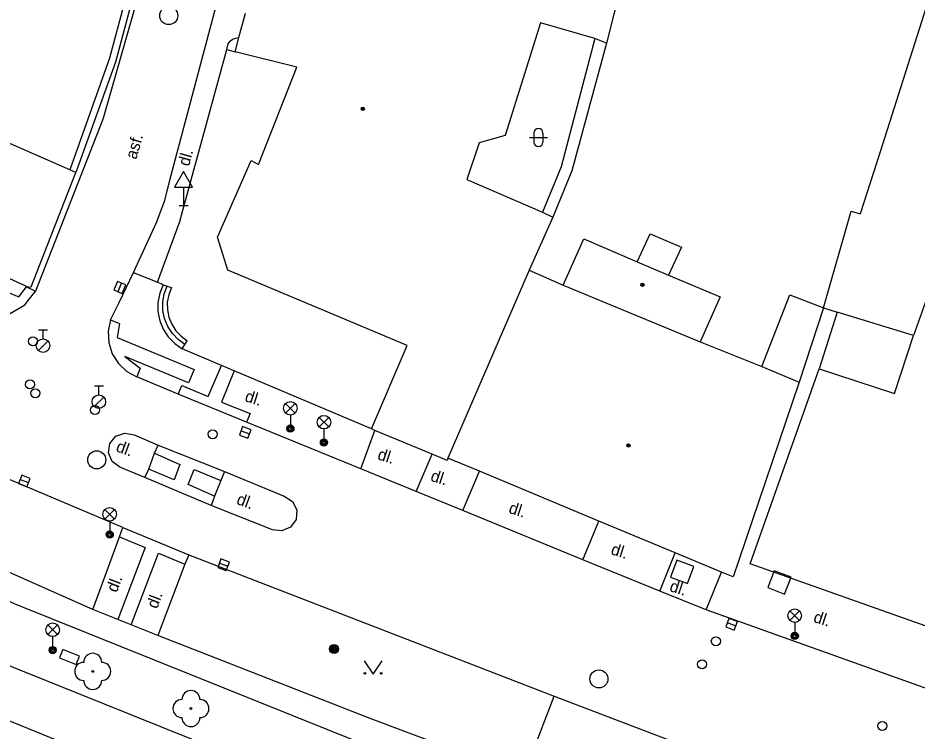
# Model space of a CAD drawing. Extents: x -600309 to -598967, y -1161267 to -1160292.
# Drawn here: x -600066.84 to -600017.03, y -1161133.25 to -1161093.74 of the extents above; entities that cross this region are included whole.
import ezdxf

# ---------------------------------------------------------------- set-up
doc = ezdxf.new("R2010")
doc.units = 0
for name, color, linetype in [('Level 10', 7, 'Continuous'), ('Level 11', 7, 'Continuous'), ('Level 13', 7, 'Continuous'), ('Level 22', 7, 'Continuous'), ('Level 24', 7, 'Continuous'), ('Level 25', 7, 'Continuous'), ('Level 26', 7, 'Continuous'), ('Level 27', 7, 'Continuous'), ('Level 28', 7, 'Continuous'), ('Level 33', 7, 'Continuous'), ('Level 34', 7, 'Continuous'), ('Level 36', 7, 'Continuous'), ('Level 39', 7, 'Continuous'), ('Level 40', 7, 'Continuous'), ('Level 5', 7, 'Continuous'), ('Level 51', 7, 'Continuous'), ('Level 54', 7, 'Continuous'), ('Level 7', 7, 'Continuous'), ('Level 9', 7, 'Continuous')]:
    doc.layers.add(name, color=color, linetype=linetype)

msp = doc.modelspace()

# ---------------------------------------------------------------- linework, layer by layer
at = {"layer": 'Level 10'}
for points in [[(-600060.45, -1161107.85), (-600059.17, -1161105.08), (-600058.8447, -1161104.2356), (-600058.7, -1161103.86), (-600058.43, -1161102.7199), (-600056.04, -1161093.77), (-600054.487, -1161087.8088), (-600053.44, -1161083.79), (-600050.384, -1161072.428), (-600050.36, -1161072.34)], [(-600056.67, -1161080.21), (-600062.1112, -1161099.2307), (-600062.1599, -1161099.4)], [(-600062.1599, -1161099.4), (-600065.88, -1161108.88)], [(-600061.23, -1161109.5), (-600060.45, -1161107.85)], [(-600069.2, -1161110.06), (-600068.26, -1161110.27), (-600067.31, -1161110.13), (-600066.4699, -1161109.64), (-600065.88, -1161108.88)], [(-600061.71, -1161110.4699), (-600061.23, -1161109.5)], [(-600061.71, -1161110.47), (-600061.84, -1161111.09), (-600061.81, -1161111.73), (-600061.62, -1161112.34), (-600061.28, -1161112.88), (-600060.82, -1161113.32), (-600060.26, -1161113.63)], [(-600061.03, -1161121.96), (-600067.28, -1161119.33), (-600080.71, -1161113.39)], [(-600057.96, -1161114.59), (-600060.26, -1161113.63)], [(-600054.18, -1161116.14), (-600057.96, -1161114.59)], [(-600047.85, -1161118.7199), (-600054.18, -1161116.14)], [(-600061.2, -1161118.63), (-600061.62, -1161118.32), (-600061.82, -1161117.84), (-600061.75, -1161117.32), (-600061.42, -1161116.9099), (-600060.92, -1161116.74), (-600060.4099, -1161116.84), (-600059.07, -1161117.4)], [(-600059.07, -1161117.4), (-600055.4, -1161118.87)], [(-600059.81, -1161119.2), (-600061.2, -1161118.63)], [(-600056.14, -1161120.75), (-600059.81, -1161119.2)], [(-600055.4, -1161118.87), (-600052.09, -1161120.24), (-600051.64, -1161120.52), (-600051.39, -1161120.99), (-600051.43, -1161121.52), (-600051.74, -1161121.95), (-600052.2199, -1161122.1599), (-600052.75, -1161122.09), (-600056.14, -1161120.75)], [(-600044.78, -1161119.9699), (-600047.85, -1161118.7199)], [(-600042.19, -1161121.02), (-600044.78, -1161119.9699)], [(-600035.54, -1161123.76), (-600042.19, -1161121.02)], [(-600061.03, -1161121.96), (-600057.37, -1161123.48)], [(-600057.37, -1161123.48), (-600037.14, -1161131.31)], [(-600031.29, -1161125.5), (-600035.54, -1161123.76)], [(-600028.7199, -1161126.53), (-600031.29, -1161125.5)], [(-600016.1599, -1161131.01), (-600028.7199, -1161126.53)], [(-600037.14, -1161131.31), (-600029.82, -1161134.1)]]:
    msp.add_lwpolyline(points, dxfattribs=at)
at = {"layer": 'Level 11'}
for points in [[(-599992.38, -1161153.1), (-600001.23, -1161150.93), (-600010.01, -1161148.49), (-600025.63, -1161142.54), (-600047.8, -1161133.93), (-600066.9099, -1161126.25), (-600071.24, -1161124.36), (-600084.2199, -1161118.67), (-600093.96, -1161114.55), (-600106.27, -1161109.6599), (-600141.52, -1161095.62), (-600170.63, -1161084.1), (-600197.34, -1161074.45), (-600220.27, -1161066.13)], [(-600055.27, -1161095.49), (-600055.19, -1161095.18)], [(-600055.19, -1161095.18), (-600055.09, -1161095.03), (-600054.95, -1161094.92), (-600054.78, -1161094.85), (-600054.6, -1161094.83)], [(-600070.2199, -1161107.76), (-600066.79, -1161109.19), (-600066.37, -1161108.64), (-600065.88, -1161108.88)], [(-600060.45, -1161107.85), (-600059.11, -1161108.37)], [(-600058.8, -1161108.52), (-600058.99, -1161108.99), (-600059.09, -1161109.5), (-600059.09, -1161110.01), (-600058.99, -1161110.51), (-600058.8, -1161110.98), (-600058.52, -1161111.4099), (-600058.1599, -1161111.78), (-600057.74, -1161112.07)], [(-600057.59, -1161111.83), (-600057.9699, -1161111.56), (-600058.29, -1161111.2199), (-600058.54, -1161110.83), (-600058.7199, -1161110.39), (-600058.81, -1161109.95), (-600058.82, -1161109.48), (-600058.74, -1161109.03), (-600058.58, -1161108.6)], [(-600058.8, -1161108.52), (-600058.58, -1161108.6)], [(-600058.58, -1161108.6), (-600058.34, -1161108.68)], [(-600058.34, -1161108.68), (-600058.49, -1161109.07), (-600058.57, -1161109.49), (-600058.56, -1161109.9099), (-600058.48, -1161110.32), (-600058.32, -1161110.71), (-600058.09, -1161111.07), (-600057.8, -1161111.37), (-600057.46, -1161111.62)], [(-600061.71, -1161110.4699), (-600061.2199, -1161110.67), (-600061.34, -1161111.45), (-600057.08, -1161113.21), (-600057.4, -1161113.96), (-600060.92, -1161112.49), (-600060.07, -1161113.15), (-600060.26, -1161113.63)], [(-600057.59, -1161111.83), (-600057.46, -1161111.62)], [(-600057.74, -1161112.07), (-600057.59, -1161111.83)], [(-600057.96, -1161114.59), (-600057.76, -1161114.1), (-600056.3, -1161114.7199), (-600055.57, -1161112.99)], [(-600054.86, -1161113.29), (-600055.56, -1161115.02), (-600053.98, -1161115.6599), (-600054.18, -1161116.14)], [(-600047.85, -1161118.7199), (-600047.07, -1161116.59)], [(-600062.7, -1161126.51), (-600070.1599, -1161123.2), (-600082.44, -1161117.62)], [(-600059.27, -1161117.86), (-600059.07, -1161117.4)], [(-600059.59, -1161118.73), (-600059.27, -1161117.86)], [(-600059.27, -1161117.86), (-600057.87, -1161118.48), (-600058.19, -1161119.32), (-600059.59, -1161118.73)], [(-600044.78, -1161119.9699), (-600043.9, -1161117.9099)], [(-600059.81, -1161119.2), (-600059.59, -1161118.73)], [(-600055.95, -1161120.24), (-600057.42, -1161119.59), (-600057.08, -1161118.75), (-600055.61, -1161119.36)], [(-600055.4, -1161118.87), (-600055.61, -1161119.36)], [(-600042.19, -1161121.02), (-600041.27, -1161118.85)], [(-600055.61, -1161119.36), (-600055.95, -1161120.24)], [(-600055.95, -1161120.24), (-600056.14, -1161120.75)], [(-600035.54, -1161123.76), (-600034.6599, -1161121.61)], [(-600061.2199, -1161122.49), (-600061.03, -1161121.96)], [(-600062.7, -1161126.51), (-600061.2199, -1161122.49)], [(-600061.2199, -1161122.49), (-600059.79, -1161123.08), (-600061.31, -1161127.07)], [(-600060.57, -1161127.36), (-600059.05, -1161123.4), (-600057.6, -1161124)], [(-600057.37, -1161123.48), (-600057.6, -1161124)], [(-600031.29, -1161125.5), (-600030.43, -1161123.37)], [(-600057.6, -1161124), (-600059.09, -1161127.96)], [(-600028.7199, -1161126.53), (-600027.86, -1161124.44)], [(-600061.31, -1161127.07), (-600062.7, -1161126.51)], [(-600060.57, -1161127.36), (-600061.31, -1161127.07)], [(-600059.09, -1161127.96), (-600060.57, -1161127.36)], [(-600038.83, -1161135.74), (-600047.33, -1161132.55), (-600059.09, -1161127.96)], [(-600038.83, -1161135.74), (-600037.14, -1161131.31)]]:
    msp.add_lwpolyline(points, dxfattribs=at)
at = {"layer": 'Level 13'}
msp.add_lwpolyline([(-600149.79, -1161099.15), (-600115.57, -1161112.93), (-600028.28, -1161148.6599)], dxfattribs=at)
at = {"layer": 'Level 22'}
for centre in [(-600062.7, -1161129.94), (-600057.26, -1161132)]:
    msp.add_circle(centre, 0.05, dxfattribs=at)
for centre, start, end in [((-600062.7, -1161129.44), 0, 180), ((-600063.2, -1161129.94), 90, 270), ((-600062.2, -1161129.94), 270, 90), ((-600062.7, -1161130.44), 180, 0), ((-600057.26, -1161131.5), 0, 180), ((-600057.76, -1161132), 90, 270), ((-600056.76, -1161132), 270, 90), ((-600057.26, -1161132.5), 180, 0)]:
    msp.add_arc(centre, 0.5, start, end, dxfattribs=at)
at = {"layer": 'Level 24'}
msp.add_lwpolyline([(-600064.547, -1161129.1971), (-600063.6181, -1161129.5674), (-600063.433, -1161129.1029), (-600064.3619, -1161128.7326)], close=True, dxfattribs=at)
at = {"layer": 'Level 25'}
for radius in [0.25, 0.2, 0.15, 0.1, 0.05]:
    msp.add_circle((-600049.33, -1161128.7), radius, dxfattribs=at)
at = {"layer": 'Level 26'}
for points in [[(-600030.6938, -1161124.7123), (-600029.7577, -1161125.0638), (-600029.4062, -1161124.1277), (-600030.3423, -1161123.7762)], [(-600025.3037, -1161125.3023), (-600024.3676, -1161125.6538), (-600024.0161, -1161124.7177), (-600024.9522, -1161124.3662)]]:
    msp.add_lwpolyline(points, close=True, dxfattribs=at)
at = {"layer": 'Level 27'}
for p, q in [((-600061.2949, -1161108.9013), (-600061.1051, -1161108.4387)), ((-600054.4848, -1161116.6142), (-600054.0152, -1161116.7858)), ((-600066.7235, -1161119.3008), (-600066.2565, -1161119.4792)), ((-600055.6848, -1161123.9442), (-600055.2152, -1161124.1158)), ((-600027.5437, -1161127.2413), (-600027.0763, -1161127.4187))]:
    msp.add_line(p, q, dxfattribs=at)
for points in [[(-600061.0636, -1161108.9962), (-600060.8738, -1161108.5336), (-600061.3364, -1161108.3438), (-600061.5262, -1161108.8064)], [(-600054.5706, -1161116.849), (-600054.101, -1161117.0206), (-600053.9294, -1161116.551), (-600054.399, -1161116.3794)], [(-600066.8128, -1161119.5343), (-600066.3457, -1161119.7128), (-600066.1672, -1161119.2457), (-600066.6343, -1161119.0672)], [(-600055.7706, -1161124.179), (-600055.301, -1161124.3506), (-600055.1294, -1161123.881), (-600055.599, -1161123.7094)], [(-600027.6324, -1161127.475), (-600027.165, -1161127.6524), (-600026.9876, -1161127.185), (-600027.455, -1161127.0076)]]:
    msp.add_lwpolyline(points, close=True, dxfattribs=at)
for centre in [(-600058.49, -1161093.61), (-600062.48, -1161118.2199), (-600034.6599, -1161130.36)]:
    msp.add_circle(centre, 0.5, dxfattribs=at)
at = {"layer": 'Level 28'}
for p, q in [((-600065.7, -1161111.015), (-600065.2, -1161111.015)), ((-600065.45, -1161111.515), (-600065.45, -1161111.015)), ((-600065.708, -1161112.162), (-600065.178, -1161111.632)), ((-600062.61, -1161114.125), (-600062.11, -1161114.125)), ((-600062.36, -1161114.625), (-600062.36, -1161114.125)), ((-600062.618, -1161115.272), (-600062.088, -1161114.742))]:
    msp.add_line(p, q, dxfattribs=at)
for centre, radius in [((-600066.01, -1161111.65), 0.25), ((-600065.45, -1161111.89), 0.375), ((-600066.18, -1161114.04), 0.25), ((-600065.88, -1161114.53), 0.25), ((-600062.36, -1161115), 0.375), ((-600062.57, -1161115.46), 0.25), ((-600056.06, -1161116.8), 0.25), ((-600028.18, -1161128.27), 0.25), ((-600028.94, -1161129.55), 0.25), ((-600018.96, -1161132.96), 0.25)]:
    msp.add_circle(centre, radius, dxfattribs=at)
at = {"layer": 'Level 33'}
for p, q in [((-600052.015, -1161115.63), (-600051.485, -1161115.1)), ((-600052.015, -1161115.1), (-600051.485, -1161115.63)), ((-600051.75, -1161115.74), (-600051.75, -1161116.49)), ((-600050.155, -1161116.4), (-600049.625, -1161115.87)), ((-600050.155, -1161115.87), (-600049.625, -1161116.4)), ((-600049.89, -1161116.51), (-600049.89, -1161117.26)), ((-600062.025, -1161121.5), (-600061.495, -1161120.97)), ((-600062.025, -1161120.97), (-600061.495, -1161121.5)), ((-600061.76, -1161121.61), (-600061.76, -1161122.36)), ((-600024.075, -1161127.12), (-600023.545, -1161126.59)), ((-600024.075, -1161126.59), (-600023.545, -1161127.12)), ((-600065.185, -1161127.9), (-600064.655, -1161127.37)), ((-600065.185, -1161127.37), (-600064.655, -1161127.9)), ((-600023.81, -1161127.23), (-600023.81, -1161127.98)), ((-600064.92, -1161128.01), (-600064.92, -1161128.76))]:
    msp.add_line(p, q, dxfattribs=at)
for centre, radius in [((-600051.75, -1161115.365), 0.375), ((-600049.89, -1161116.135), 0.375), ((-600051.75, -1161116.49), 0.2), ((-600051.75, -1161116.49), 0.1445), ((-600051.75, -1161116.49), 0.0876), ((-600049.89, -1161117.26), 0.2), ((-600049.89, -1161117.26), 0.1445), ((-600049.89, -1161117.26), 0.0876), ((-600061.76, -1161121.235), 0.375), ((-600061.76, -1161122.36), 0.2), ((-600061.76, -1161122.36), 0.1445), ((-600061.76, -1161122.36), 0.0876), ((-600023.81, -1161126.855), 0.375), ((-600064.92, -1161127.635), 0.375), ((-600023.81, -1161127.98), 0.2), ((-600023.81, -1161127.98), 0.1445), ((-600023.81, -1161127.98), 0.0876), ((-600064.92, -1161128.76), 0.2), ((-600064.92, -1161128.76), 0.1445), ((-600064.92, -1161128.76), 0.0876)]:
    msp.add_circle(centre, radius, dxfattribs=at)
at = {"layer": 'Level 34'}
for p, q in [((-600057.67, -1161103.112), (-600057.67, -1161104.13)), ((-600057.92, -1161104.13), (-600057.42, -1161104.13))]:
    msp.add_line(p, q, dxfattribs=at)
msp.add_lwpolyline([(-600058.17, -1161103.112), (-600057.17, -1161103.112), (-600057.67, -1161102.246)], close=True, dxfattribs=at)
at = {"layer": 'Level 36'}
for p, q in [((-600038.256, -1161100.116), (-600038.256, -1161100.616)), ((-600037.756, -1161100.116), (-600037.756, -1161100.616)), ((-600038.506, -1161100.366), (-600037.506, -1161100.366))]:
    msp.add_line(p, q, dxfattribs=at)
msp.add_lwpolyline([(-600047.67, -1161129.35), (-600047.17, -1161130.1), (-600046.67, -1161129.35)], dxfattribs=at)
for centre in [(-600047.6202, -1161130.0498), (-600046.7208, -1161130.0498)]:
    msp.add_circle(centre, 0.05, dxfattribs=at)
for centre, start, end in [((-600038.0057, -1161100.1163), 0, 180), ((-600038.0057, -1161100.6163), 180, 0)]:
    msp.add_arc(centre, 0.25, start, end, dxfattribs=at)
at = {"layer": 'Level 39'}
for centre, radius in [((-600047.74, -1161098.77), 0.09), ((-600047.74, -1161098.77), 0.0398), ((-600032.25, -1161108.52), 0.09), ((-600032.25, -1161108.52), 0.0398), ((-600033.02, -1161117.42), 0.09), ((-600033.02, -1161117.42), 0.0398)]:
    msp.add_circle(centre, radius, dxfattribs=at)
at = {"layer": 'Level 5'}
for points in [[(-600031.88, -1161085.78), (-600034.24, -1161095.14)], [(-600054.6, -1161094.83), (-600054.23, -1161093.4699)], [(-600037.89, -1161094.01), (-600039.86, -1161100.25)], [(-600034.89, -1161094.87), (-600037.89, -1161094.01)], [(-600054.81, -1161095.62), (-600054.6, -1161094.83)], [(-600034.24, -1161095.14), (-600034.89, -1161094.87)], [(-600051.39, -1161096.4699), (-600054.81, -1161095.62)], [(-600053.52, -1161101.85), (-600051.39, -1161096.4699)], [(-600063.9699, -1161102.1599), (-600074.6, -1161097.5)], [(-600039.86, -1161100.25), (-600041.3, -1161100.65)], [(-600041.3, -1161100.65), (-600041.98, -1161102.69)], [(-600055.78, -1161105.88), (-600053.92, -1161101.64)], [(-600053.92, -1161101.64), (-600053.52, -1161101.85)], [(-600063.64, -1161102.3), (-600063.9699, -1161102.1599)], [(-600066.12, -1161108.64), (-600063.64, -1161102.3)], [(-600041.98, -1161102.69), (-600037.78, -1161104.49)], [(-600077.4, -1161103.55), (-600066.2199, -1161108.68)], [(-600037.21, -1161104.77), (-600038.53, -1161107.71)], [(-600037.78, -1161104.49), (-600037.21, -1161104.77)], [(-600055.2199, -1161107.71), (-600055.78, -1161105.88)], [(-600036.63, -1161108.55), (-600035.49, -1161105.9699)], [(-600035.49, -1161105.9699), (-600032.53, -1161107.25)], [(-600032.53, -1161107.25), (-600030.8, -1161107.99)], [(-600045.28, -1161111.88), (-600055.2199, -1161107.71)], [(-600038.53, -1161107.71), (-600043.03, -1161118.12)], [(-600038.53, -1161107.71), (-600036.63, -1161108.55)], [(-600030.8, -1161107.99), (-600027.94, -1161109.19)], [(-600066.12, -1161108.64), (-600066.2199, -1161108.68)], [(-600036.63, -1161108.55), (-600029.05, -1161111.68)], [(-600016.2199, -1161108.48), (-600017.23, -1161111.34)], [(-600027.94, -1161109.19), (-600029.05, -1161111.68)], [(-600029.05, -1161111.68), (-600025.63, -1161113.05)], [(-600018.29, -1161114.55), (-600017.23, -1161111.34)], [(-600047.25, -1161116.51), (-600045.28, -1161111.88)], [(-600026.28, -1161123.99), (-600022.45, -1161113.17)], [(-600025.63, -1161113.05), (-600023.57, -1161113.92)], [(-600022.45, -1161113.17), (-600018.29, -1161114.55)], [(-600023.57, -1161113.92), (-600026.9, -1161123.77)], [(-600047.07, -1161116.59), (-600047.25, -1161116.51)], [(-600043.9, -1161117.9099), (-600047.07, -1161116.59)], [(-600043.07, -1161118.26), (-600043.9, -1161117.9099)], [(-600043.03, -1161118.12), (-600043.07, -1161118.26)], [(-600041.27, -1161118.85), (-600043.03, -1161118.12)], [(-600034.6599, -1161121.61), (-600041.27, -1161118.85)], [(-600030.43, -1161123.37), (-600034.6599, -1161121.61)], [(-600027.86, -1161124.44), (-600030.43, -1161123.37)], [(-600026.9, -1161123.77), (-600027.2199, -1161124.71)], [(-600015.13, -1161127.94), (-600026.28, -1161123.99)], [(-600027.2199, -1161124.71), (-600027.86, -1161124.44)]]:
    msp.add_lwpolyline(points, dxfattribs=at)
at = {"layer": 'Level 51'}
for points in [[(-600009.89, -1161072.23), (-600011.07, -1161075.93), (-600019.08, -1161101.15)], [(-600034.24, -1161095.14), (-600036.15, -1161102.21)], [(-600019.08, -1161101.15), (-600020.18, -1161104.6)], [(-600036.15, -1161102.21), (-600037.21, -1161104.77)], [(-600022.2199, -1161109.8), (-600020.68, -1161104.45)], [(-600020.68, -1161104.45), (-600020.18, -1161104.6)], [(-600021.46, -1161110.03), (-600022.45, -1161113.17)], [(-600017.23, -1161111.34), (-600021.46, -1161110.03)]]:
    msp.add_lwpolyline(points, dxfattribs=at)
at = {"layer": 'Level 54'}
for points in [[(-600034.89, -1161094.87), (-600036.75, -1161101.98)], [(-600036.75, -1161101.98), (-600037.78, -1161104.49)], [(-600032.53, -1161107.25), (-600031.82, -1161105.7)], [(-600031.82, -1161105.7), (-600030.09, -1161106.43)], [(-600030.09, -1161106.43), (-600030.8, -1161107.99)], [(-600025.63, -1161113.05), (-600024.08, -1161109.08)], [(-600024.08, -1161109.08), (-600022.2199, -1161109.8)], [(-600022.2199, -1161109.8), (-600023.57, -1161113.92)], [(-600022.2199, -1161109.8), (-600021.46, -1161110.03)]]:
    msp.add_lwpolyline(points, dxfattribs=at)
at = {"layer": 'Level 7'}
for points in [[(-600057.46, -1161079.89), (-600061.77, -1161095.9699)], [(-600057.12, -1161080.03), (-600057.13, -1161080.06), (-600061.43, -1161096.18)], [(-600059.11, -1161108.37), (-600057.87, -1161105.01), (-600057.776, -1161104.666), (-600055.27, -1161095.49)], [(-600055.27, -1161095.49), (-600054.81, -1161095.62)], [(-600061.77, -1161095.9699), (-600063.9699, -1161102.1599)], [(-600061.43, -1161096.18), (-600063.64, -1161102.3)], [(-600058.8, -1161108.52), (-600059.11, -1161108.37)], [(-600055.57, -1161112.99), (-600057.74, -1161112.07)], [(-600054.86, -1161113.29), (-600055.57, -1161112.99)], [(-600047.25, -1161116.51), (-600054.86, -1161113.29)]]:
    msp.add_lwpolyline(points, dxfattribs=at)
at = {"layer": 'Level 9'}
msp.add_lwpolyline([(-599945.84, -1161166.45), (-599955.55, -1161164.33), (-599965.39, -1161162.33), (-599997.2, -1161156.01), (-600014.03, -1161150.96), (-600042.87, -1161139.4699), (-600081.25, -1161124.03), (-600095.2, -1161118.31), (-600186.62, -1161081.68)], dxfattribs=at)

# ---------------------------------------------------------------- texts
at = {"layer": 'Level 40'}
for s, rotation, p in [('asf.', 73.86, (-600060.29, -1161101.61)), ('dl.', 74.61, (-600057.37, -1161101.99)), ('dl.', 342.12, (-600054.32, -1161114.96)), ('dl.', 339.77, (-600061.46, -1161117.73)), ('dl.', 342.12, (-600046.9699, -1161118.18)), ('dl.', 342.12, (-600044.03, -1161119.37)), ('dl.', 339.77, (-600054.78, -1161120.65)), ('dl.', 342.12, (-600039.7, -1161121.15)), ('dl.', 342.12, (-600034.04, -1161123.44)), ('dl.', 68.94, (-600061.37, -1161125.61)), ('dl.', 342.12, (-600030.79, -1161125.48)), ('dl.', 68.94, (-600059.14, -1161126.51)), ('dl.', 342.12, (-600022.82, -1161127.19))]:
    msp.add_text(s, height=0.65, rotation=rotation, dxfattribs=at).set_placement(p)

doc.saveas('drawing.dxf')
